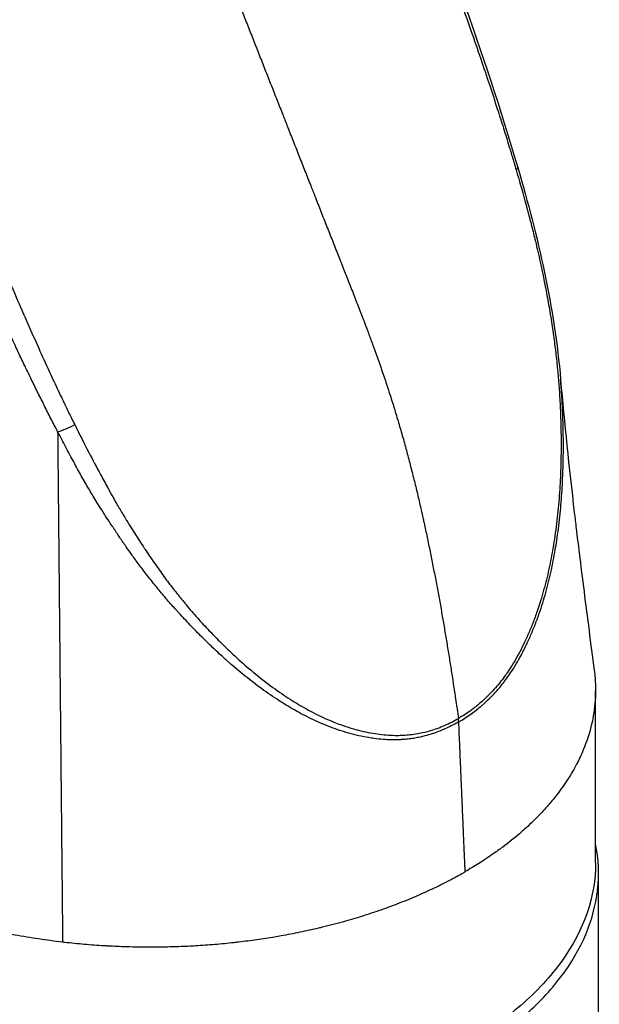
# Model space of a CAD drawing. Header units: millimetres. Extents: x 0 to 7374, y 0 to 4200.
# Tile 634 of 656: x 4726 to 4825, y 2934 to 3102. Entities that reach past the tile are written whole.
import ezdxf

# ---------------------------------------------------------------- set-up
doc = ezdxf.new("R2010")
doc.units = ezdxf.units.MM
doc.header["$LTSCALE"] = 0.2
doc.layers.add('01_Object Line', color=4, linetype='Continuous')

# ---------------------------------------------------------------- blocks, each defined once
blk = doc.blocks.new('A$C90bc888d')
for p, q in [((321.38, 1138.7), (321.38, 1168.09)), ((321.88, 1098), (321.88, 1136.92))]:
    blk.add_line(p, q)
for centre, major_axis, ratio, start_param, end_param in [((303.11, 1255.98), (4.99, 1.46), 0.145476, 5.899089, 6.283187), ((303.11, 1255.98), (4.99, 1.46), 0.145476, 0.000002, 0.000097), ((231.5, 1214.63), (-4.65, -2.32), 0.269301, 1.007867, 1.641041), ((294.35, 1164.69), (2.6, -4.5), 0.577364, 0.835915, 0.964491), ((245.38, 1098), (75.5, 0), 0.57735, 0.477698, 0.477712)]:
    blk.add_ellipse(centre, major_axis=major_axis, ratio=ratio, start_param=start_param, end_param=end_param)
for points, knots in [([(202.72, 1432.15), (202.93, 1431.6), (203.16, 1431.03), (203.39, 1430.45), (203.81, 1429.39), (204.25, 1428.27), (204.71, 1427.13), (205.13, 1426.04), (205.57, 1424.94), (206.01, 1423.82), (206.44, 1422.73), (206.88, 1421.62), (207.32, 1420.52), (207.75, 1419.42), (208.19, 1418.32), (208.62, 1417.21), (209.06, 1416.09), (209.51, 1414.97), (209.94, 1413.88), (210.39, 1412.74), (210.82, 1411.63), (211.24, 1410.57), (211.69, 1409.43), (212.12, 1408.33), (212.53, 1407.29), (213, 1406.11), (213.43, 1404.99), (213.83, 1403.98), (214.34, 1402.7), (214.78, 1401.58), (215.13, 1400.68), (215.56, 1399.59), (215.86, 1398.83), (216, 1398.48), (216.14, 1398.11), (216.29, 1397.75), (216.43, 1397.38), (216.87, 1396.28), (217.3, 1395.18), (217.73, 1394.08), (218.17, 1392.97), (218.6, 1391.87), (219.04, 1390.75), (219.48, 1389.63), (219.93, 1388.5), (220.34, 1387.45), (220.76, 1386.4), (221.14, 1385.43), (221.63, 1384.17), (222.01, 1383.21), (222.45, 1382.09), (222.82, 1381.15), (223.19, 1380.21), (223.49, 1379.45), (223.81, 1378.65), (224.12, 1377.85), (224.46, 1377), (224.79, 1376.16), (225.57, 1374.18), (226.33, 1372.23), (227.11, 1370.26), (227.32, 1369.73), (227.53, 1369.2), (227.74, 1368.67), (228.06, 1367.84), (228.39, 1367.01), (228.72, 1366.17), (228.96, 1365.57), (229.2, 1364.96), (229.44, 1364.35), (229.53, 1364.13), (229.61, 1363.9), (229.7, 1363.68), (230.03, 1362.85), (230.36, 1362.02), (230.68, 1361.19), (231.01, 1360.36), (231.34, 1359.52), (231.66, 1358.69), (231.99, 1357.86), (232.32, 1357.03), (232.64, 1356.21), (232.97, 1355.38), (233.3, 1354.55), (233.62, 1353.72), (233.95, 1352.89), (234.28, 1352.06), (234.6, 1351.23), (234.93, 1350.41), (235.25, 1349.58), (235.58, 1348.75), (235.9, 1347.93), (236.23, 1347.11), (236.55, 1346.28), (236.88, 1345.45), (237.21, 1344.62), (237.54, 1343.79), (237.86, 1342.95), (238.19, 1342.12), (238.52, 1341.29), (238.84, 1340.46), (239.17, 1339.63), (239.5, 1338.8), (239.82, 1337.97), (240.15, 1337.14), (240.48, 1336.31), (240.81, 1335.48), (241.13, 1334.65), (241.46, 1333.82), (241.79, 1332.99), (242.11, 1332.16), (242.44, 1331.33), (242.77, 1330.5), (243.09, 1329.67), (243.42, 1328.84), (243.74, 1328.02), (244.07, 1327.19), (244.4, 1326.36), (244.72, 1325.53), (245.05, 1324.7), (245.37, 1323.88), (245.7, 1323.05), (246.03, 1322.22), (246.35, 1321.4), (246.68, 1320.57), (247, 1319.74), (247.33, 1318.92), (247.65, 1318.09), (247.98, 1317.27), (248.3, 1316.44), (248.63, 1315.62), (248.95, 1314.78), (249.28, 1313.95), (249.61, 1313.12), (249.94, 1312.29), (250.26, 1311.46), (250.59, 1310.63), (250.91, 1309.8), (251.24, 1308.98), (251.57, 1308.15), (251.89, 1307.32), (252.22, 1306.49), (252.55, 1305.66), (252.87, 1304.83), (253.2, 1304), (253.52, 1303.18), (253.85, 1302.35), (254.18, 1301.52), (254.5, 1300.7), (254.83, 1299.87), (255.15, 1299.04), (255.36, 1298.51), (255.57, 1297.98), (255.78, 1297.44), (255.9, 1297.15), (256.01, 1296.86), (256.13, 1296.57), (256.45, 1295.74), (256.78, 1294.91), (257.11, 1294.08), (257.43, 1293.25), (257.76, 1292.42), (258.09, 1291.59), (258.41, 1290.76), (258.74, 1289.93), (259.06, 1289.11), (259.39, 1288.28), (259.72, 1287.45), (260.04, 1286.62), (260.37, 1285.8), (260.69, 1284.97), (261.02, 1284.14), (261.34, 1283.32), (261.67, 1282.5), (261.99, 1281.67), (262.32, 1280.84), (262.65, 1280.01), (262.97, 1279.18), (263.3, 1278.35), (263.62, 1277.53), (263.95, 1276.7), (264.28, 1275.87), (264.6, 1275.04), (264.93, 1274.22), (265.25, 1273.39), (265.58, 1272.57), (265.9, 1271.74), (266.23, 1270.92), (266.55, 1270.09), (266.88, 1269.26), (267.21, 1268.43), (267.53, 1267.6), (267.86, 1266.78), (268.12, 1266.12), (268.38, 1265.46), (268.64, 1264.79), (268.7, 1264.63), (268.77, 1264.47), (268.83, 1264.3), (269.16, 1263.47), (269.48, 1262.65), (269.81, 1261.82), (270.14, 1260.99), (270.46, 1260.17), (270.78, 1259.34), (271.11, 1258.52), (271.43, 1257.69), (271.76, 1256.86), (272.09, 1256.03), (272.42, 1255.18), (272.75, 1254.34), (273, 1253.72), (273.25, 1253.09), (273.49, 1252.47), (273.57, 1252.26), (273.65, 1252.05), (273.73, 1251.85), (274.07, 1250.99), (274.4, 1250.16), (274.71, 1249.36), (275.06, 1248.49), (275.38, 1247.66), (275.7, 1246.87), (276.04, 1245.99), (276.37, 1245.16), (276.68, 1244.38), (277.02, 1243.5), (277.34, 1242.68), (277.65, 1241.9), (278.01, 1241), (278.34, 1240.15), (278.64, 1239.39), (278.99, 1238.5), (279.3, 1237.72), (279.59, 1236.98), (279.95, 1236.07), (280.27, 1235.24), (280.57, 1234.48), (280.94, 1233.54), (281.25, 1232.72), (281.54, 1231.99), (281.89, 1231.05), (282.2, 1230.25), (282.49, 1229.49), (282.54, 1229.34), (282.6, 1229.19), (282.65, 1229.04), (282.91, 1228.36), (283.16, 1227.67), (283.41, 1226.99), (283.71, 1226.16), (284.01, 1225.33), (284.31, 1224.49), (284.6, 1223.66), (284.89, 1222.83), (285.18, 1221.98), (285.46, 1221.16), (285.73, 1220.33), (286.01, 1219.48), (286.27, 1218.66), (286.54, 1217.82), (286.8, 1216.98), (287.06, 1216.16), (287.31, 1215.32), (287.57, 1214.47), (287.81, 1213.66), (288.05, 1212.82), (288.29, 1211.97), (288.53, 1211.16), (288.76, 1210.33), (288.99, 1209.48), (289.21, 1208.66), (289.43, 1207.83), (289.65, 1206.99), (289.86, 1206.17), (290.07, 1205.34), (290.28, 1204.5), (290.49, 1203.69), (290.69, 1202.86), (290.89, 1202.01), (291.08, 1201.2), (291.28, 1200.38), (291.47, 1199.54), (291.59, 1199), (291.72, 1198.45), (291.84, 1197.9), (291.9, 1197.62), (291.96, 1197.34), (292.02, 1197.06), (292.2, 1196.25), (292.38, 1195.44), (292.55, 1194.63), (292.72, 1193.82), (292.89, 1192.99), (293.06, 1192.17), (293.23, 1191.35), (293.39, 1190.53), (293.55, 1189.72), (293.71, 1188.9), (293.87, 1188.09), (294.03, 1187.27), (294.18, 1186.46), (294.33, 1185.64), (294.48, 1184.83), (294.63, 1184.02), (294.78, 1183.21), (294.93, 1182.4), (294.93, 1182.36), (294.94, 1182.33), (294.94, 1182.29), (295.08, 1181.52), (295.22, 1180.74), (295.35, 1179.97), (295.49, 1179.16), (295.63, 1178.35), (295.76, 1177.54), (295.9, 1176.73), (296.03, 1175.92), (296.16, 1175.11), (296.3, 1174.31), (296.43, 1173.5), (296.55, 1172.69), (296.68, 1171.89), (296.81, 1171.08), (296.93, 1170.28), (297.03, 1169.67), (297.12, 1169.05), (297.22, 1168.44), (297.25, 1168.25), (297.27, 1168.06), (297.3, 1167.87), (297.34, 1167.62), (297.38, 1167.37), (297.42, 1167.11), (297.49, 1166.59), (297.57, 1166.08), (297.65, 1165.56), (297.65, 1165.53), (297.66, 1165.5), (297.66, 1165.47), (297.7, 1165.21), (297.74, 1164.95), (297.78, 1164.69), (297.82, 1164.39), (297.86, 1164.09), (297.91, 1163.79), (297.93, 1163.64), (297.95, 1163.5), (297.97, 1163.36)], [-16.053626, -16.053626, -16.053626, -16.053626, -16.041387, -16.041387, -16.041387, -16.018931, -16.018931, -16.018931, -15.997607, -15.997607, -15.997607, -15.976821, -15.976821, -15.976821, -15.956112, -15.956112, -15.956112, -15.935035, -15.935035, -15.935035, -15.913061, -15.913061, -15.913061, -15.889401, -15.889401, -15.889401, -15.862551, -15.862551, -15.862551, -15.828237, -15.828237, -15.828237, -15.786669, -15.786669, -15.786669, -15.743017, -15.743017, -15.743017, -15.611226, -15.611226, -15.611226, -15.478538, -15.478538, -15.478538, -15.345182, -15.345182, -15.345182, -15.211401, -15.211401, -15.211401, -15.110079, -15.110079, -15.110079, -15.008766, -15.008766, -15.008766, -14.907571, -14.907571, -14.907571, -14.669505, -14.669505, -14.669505, -14.605763, -14.605763, -14.605763, -14.506093, -14.506093, -14.506093, -14.433728, -14.433728, -14.433728, -14.407023, -14.407023, -14.407023, -14.308148, -14.308148, -14.308148, -14.209295, -14.209295, -14.209295, -14.110466, -14.110466, -14.110466, -14.01166, -14.01166, -14.01166, -13.912878, -13.912878, -13.912878, -13.81412, -13.81412, -13.81412, -13.715387, -13.715387, -13.715387, -13.616679, -13.616679, -13.616679, -13.517996, -13.517996, -13.517996, -13.419338, -13.419338, -13.419338, -13.320706, -13.320706, -13.320706, -13.222101, -13.222101, -13.222101, -13.123522, -13.123522, -13.123522, -13.024969, -13.024969, -13.024969, -12.926444, -12.926444, -12.926444, -12.827947, -12.827947, -12.827947, -12.729477, -12.729477, -12.729477, -12.631035, -12.631035, -12.631035, -12.532622, -12.532622, -12.532622, -12.434237, -12.434237, -12.434237, -12.335882, -12.335882, -12.335882, -12.237556, -12.237556, -12.237556, -12.139259, -12.139259, -12.139259, -12.040993, -12.040993, -12.040993, -11.942757, -11.942757, -11.942757, -11.844551, -11.844551, -11.844551, -11.781039, -11.781039, -11.781039, -11.746369, -11.746369, -11.746369, -11.648121, -11.648121, -11.648121, -11.549793, -11.549793, -11.549793, -11.451402, -11.451402, -11.451402, -11.35296, -11.35296, -11.35296, -11.254484, -11.254484, -11.254484, -11.155987, -11.155987, -11.155987, -11.057486, -11.057486, -11.057486, -10.958994, -10.958994, -10.958994, -10.860527, -10.860527, -10.860527, -10.762099, -10.762099, -10.762099, -10.663726, -10.663726, -10.663726, -10.565421, -10.565421, -10.565421, -10.486724, -10.486724, -10.486724, -10.46719, -10.46719, -10.46719, -10.368726, -10.368726, -10.368726, -10.269985, -10.269985, -10.269985, -10.171106, -10.171106, -10.171106, -10.072232, -10.072232, -10.072232, -9.998076, -9.998076, -9.998076, -9.973257, -9.973257, -9.973257, -9.868421, -9.868421, -9.868421, -9.753898, -9.753898, -9.753898, -9.627336, -9.627336, -9.627336, -9.485398, -9.485398, -9.485398, -9.323161, -9.323161, -9.323161, -9.133038, -9.133038, -9.133038, -8.902953, -8.902953, -8.902953, -8.61443, -8.61443, -8.61443, -8.250194, -8.250194, -8.250194, -8.178126, -8.178126, -8.178126, -7.84401, -7.84401, -7.84401, -7.441148, -7.441148, -7.441148, -7.045369, -7.045369, -7.045369, -6.65921, -6.65921, -6.65921, -6.284584, -6.284584, -6.284584, -5.922772, -5.922772, -5.922772, -5.574485, -5.574485, -5.574485, -5.239968, -5.239968, -5.239968, -4.919108, -4.919108, -4.919108, -4.611545, -4.611545, -4.611545, -4.316748, -4.316748, -4.316748, -4.034095, -4.034095, -4.034095, -3.854446, -3.854446, -3.854446, -3.762382, -3.762382, -3.762382, -3.494302, -3.494302, -3.494302, -3.227068, -3.227068, -3.227068, -2.959862, -2.959862, -2.959862, -2.691868, -2.691868, -2.691868, -2.422244, -2.422244, -2.422244, -2.150097, -2.150097, -2.150097, -2.138383, -2.138383, -2.138383, -1.876776, -1.876776, -1.876776, -1.604355, -1.604355, -1.604355, -1.332388, -1.332388, -1.332388, -1.060432, -1.060432, -1.060432, -0.788043, -0.788043, -0.788043, -0.579614, -0.579614, -0.579614, -0.514777, -0.514777, -0.514777, -0.428369, -0.428369, -0.428369, -0.251385, -0.251385, -0.251385, -0.240644, -0.240644, -0.240644, -0.152002, -0.152002, -0.152002, -0.049147, -0.049147, -0.049147, -0.000001, -0.000001, -0.000001, -0.000001]), ([(287.28, 1315.34), (288.25, 1312.86), (289.21, 1310.38), (291.06, 1305.56), (291.95, 1303.23), (293.31, 1299.59), (293.8, 1298.29), (295.58, 1293.49), (296.86, 1289.99), (298.13, 1286.43), (298.14, 1286.38), (298.81, 1284.51), (299.45, 1282.69), (300.65, 1279.25), (301.21, 1277.64), (302.26, 1274.56), (302.75, 1273.1), (303.7, 1270.25), (304.15, 1268.87), (304.95, 1266.39), (305.3, 1265.3), (305.99, 1263.12), (306.32, 1262.03), (306.7, 1260.78), (306.75, 1260.62), (307.02, 1259.74), (307.24, 1259.01), (307.58, 1257.88), (307.7, 1257.47), (307.82, 1257.06)], [0, 0, 0, 0, 0.12959, 0.12959, 0.251198, 0.251198, 0.318734, 0.318734, 0.5, 0.5, 0.502428, 0.502428, 0.596283, 0.596283, 0.678959, 0.678959, 0.753906, 0.753906, 0.824284, 0.824284, 0.879868, 0.879868, 0.934783, 0.934783, 0.942933, 0.942933, 0.979474, 0.979474, 1, 1, 1, 1]), ([(208.28, 1269.73), (209.27, 1267.27), (210.26, 1264.8), (212.17, 1260.02), (213.1, 1257.71), (214.56, 1254.12), (215.08, 1252.84), (217.02, 1248.14), (218.44, 1244.72), (219.91, 1241.27), (219.93, 1241.22), (220.7, 1239.41), (221.45, 1237.65), (222.88, 1234.35), (223.55, 1232.81), (224.84, 1229.87), (225.46, 1228.48), (226.67, 1225.78), (227.26, 1224.48), (228.32, 1222.15), (228.8, 1221.13), (229.75, 1219.1), (230.23, 1218.1), (230.78, 1216.95), (230.85, 1216.8), (231.24, 1215.99), (231.57, 1215.32), (232.08, 1214.29), (232.26, 1213.92), (232.45, 1213.55)], [0, 0, 0, 0, 0.1295898, 0.1295898, 0.2511977, 0.2511977, 0.3187341, 0.3187341, 0.5, 0.5, 0.5024279, 0.5024279, 0.5962835, 0.5962835, 0.6789591, 0.6789591, 0.7539058, 0.7539058, 0.8242844, 0.8242844, 0.8798677, 0.8798677, 0.9347826, 0.9347826, 0.9429335, 0.9429335, 0.9794738, 0.9794738, 1, 1, 1, 1]), ([(229.54, 1212.33), (229.4, 1212.62), (229.26, 1212.9), (229.11, 1213.18), (228.92, 1213.56), (228.72, 1213.94), (228.52, 1214.32), (228.33, 1214.7), (228.13, 1215.08), (227.94, 1215.45), (227.56, 1216.22), (227.17, 1216.99), (226.79, 1217.76), (226.59, 1218.15), (226.4, 1218.53), (226.21, 1218.92), (225.83, 1219.68), (225.46, 1220.45), (225.08, 1221.22), (224.76, 1221.87), (224.45, 1222.53), (224.13, 1223.18), (224.06, 1223.32), (224, 1223.46), (223.93, 1223.6), (223.56, 1224.36), (223.2, 1225.12), (222.84, 1225.89), (222.65, 1226.29), (222.46, 1226.69), (222.27, 1227.1), (221.43, 1228.9), (220.59, 1230.71), (219.77, 1232.53), (219.51, 1233.11), (219.25, 1233.68), (218.99, 1234.26), (218.36, 1235.66), (217.73, 1237.06), (217.11, 1238.47), (216.89, 1238.97), (216.67, 1239.47), (216.45, 1239.97), (216.44, 1239.99), (216.43, 1240.02), (216.42, 1240.05), (215.62, 1241.88), (214.82, 1243.71), (214.04, 1245.54), (213.7, 1246.34), (213.36, 1247.15), (213.02, 1247.95), (212.13, 1250.03), (211.26, 1252.11), (210.4, 1254.21), (210.4, 1254.21), (210.4, 1254.22), (210.39, 1254.23), (210.01, 1255.15), (209.63, 1256.07), (209.26, 1257), (208.93, 1257.81), (208.6, 1258.63), (208.27, 1259.45), (207.73, 1260.79), (207.19, 1262.13), (206.65, 1263.48), (206.19, 1264.65), (205.72, 1265.81), (205.25, 1266.98), (205.04, 1267.5), (204.83, 1268.02), (204.62, 1268.54)], [0.0000331, 0.0000331, 0.0000331, 0.0000331, 0.015589, 0.015589, 0.015589, 0.0366763, 0.0366763, 0.0366763, 0.0574508, 0.0574508, 0.0574508, 0.0996718, 0.0996718, 0.0996718, 0.1208009, 0.1208009, 0.1208009, 0.1625846, 0.1625846, 0.1625846, 0.1982063, 0.1982063, 0.1982063, 0.205777, 0.205777, 0.205777, 0.2470095, 0.2470095, 0.2470095, 0.2688316, 0.2688316, 0.2688316, 0.3662238, 0.3662238, 0.3662238, 0.3970316, 0.3970316, 0.3970316, 0.4719375, 0.4719375, 0.4719375, 0.4985511, 0.4985511, 0.4985511, 0.5, 0.5, 0.5, 0.5971698, 0.5971698, 0.5971698, 0.6396385, 0.6396385, 0.6396385, 0.7496277, 0.7496277, 0.7496277, 0.75, 0.75, 0.75, 0.7985567, 0.7985567, 0.7985567, 0.8413646, 0.8413646, 0.8413646, 0.911757, 0.911757, 0.911757, 0.9728335, 0.9728335, 0.9728335, 1, 1, 1, 1]), ([(307.82, 1257.06), (308.33, 1255.3), (308.83, 1253.55), (309.71, 1250.36), (310.08, 1248.94), (310.67, 1246.63), (310.89, 1245.76), (311.39, 1243.69), (311.66, 1242.5), (311.96, 1241.14), (311.99, 1240.98), (312.18, 1240.11), (312.33, 1239.41), (312.68, 1237.67), (312.89, 1236.63), (313.27, 1234.55), (313.46, 1233.51), (313.64, 1232.4), (313.65, 1232.33), (313.83, 1231.24), (313.99, 1230.2), (314.28, 1228.17), (314.41, 1227.18), (314.65, 1225.23), (314.75, 1224.27), (314.94, 1222.39), (315.02, 1221.47), (315.12, 1220.28), (315.13, 1220.01), (315.16, 1219.68), (315.16, 1219.62), (315.24, 1218.47), (315.3, 1217.39), (315.4, 1215.21), (315.44, 1214.11), (315.48, 1211.92), (315.49, 1210.82), (315.48, 1208.75), (315.47, 1207.79), (315.44, 1206.75), (315.44, 1206.68), (315.4, 1205.24), (315.34, 1203.88), (315.16, 1201.08), (315.04, 1199.66), (314.74, 1196.81), (314.56, 1195.4), (314.16, 1192.73), (313.94, 1191.49), (313.45, 1189.03), (313.18, 1187.81), (312.56, 1185.4), (312.23, 1184.21), (311.71, 1182.58), (311.56, 1182.13), (311.41, 1181.68), (311.4, 1181.67), (311.17, 1180.98), (310.92, 1180.31), (310.41, 1179), (310.15, 1178.36), (309.61, 1177.14), (309.34, 1176.56), (308.79, 1175.43), (308.51, 1174.89), (307.94, 1173.84), (307.65, 1173.33), (307.06, 1172.36), (306.76, 1171.88), (306.34, 1171.25), (306.22, 1171.08), (306.06, 1170.85), (306.02, 1170.79), (305.71, 1170.36), (305.44, 1170), (304.88, 1169.28), (304.59, 1168.93), (304, 1168.25), (303.69, 1167.92), (303.08, 1167.29), (302.77, 1166.98), (302.33, 1166.57), (302.2, 1166.45), (301.75, 1166.04), (301.41, 1165.76), (300.89, 1165.33), (300.7, 1165.19), (300.14, 1164.76), (299.76, 1164.49), (299, 1163.98), (298.61, 1163.74), (298.14, 1163.45), (298.05, 1163.4), (297.97, 1163.36)], [0, 0, 0, 0, 0.0537894, 0.0537894, 0.0972581, 0.0972581, 0.1237418, 0.1237418, 0.1597199, 0.1597199, 0.1646393, 0.1646393, 0.1858131, 0.1858131, 0.2169251, 0.2169251, 0.2480371, 0.2480371, 0.25, 0.25, 0.2807734, 0.2807734, 0.310094, 0.310094, 0.3383626, 0.3383626, 0.365377, 0.365377, 0.3730937, 0.3730937, 0.375, 0.375, 0.4064665, 0.4064665, 0.4382175, 0.4382175, 0.4699679, 0.4699679, 0.4979365, 0.4979365, 0.5, 0.5, 0.5398115, 0.5398115, 0.5815826, 0.5815826, 0.6233538, 0.6233538, 0.6605006, 0.6605006, 0.6977803, 0.6977803, 0.7352429, 0.7352429, 0.7497239, 0.7497239, 0.75, 0.75, 0.7720316, 0.7720316, 0.7932797, 0.7932797, 0.8132757, 0.8132757, 0.8321378, 0.8321378, 0.8504954, 0.8504954, 0.8682356, 0.8682356, 0.875, 0.875, 0.8773039, 0.8773039, 0.8919507, 0.8919507, 0.9067975, 0.9067975, 0.9215687, 0.9215687, 0.936015, 0.936015, 0.9418557, 0.9418557, 0.956711, 0.956711, 0.9648715, 0.9648715, 0.9807571, 0.9807571, 0.996553, 0.996553, 1, 1, 1, 1]), ([(298.02, 1162.78), (298.37, 1162.98), (298.72, 1163.19), (299.39, 1163.63), (299.73, 1163.85), (300.36, 1164.3), (300.67, 1164.53), (300.99, 1164.78), (301.01, 1164.79), (301.36, 1165.07), (301.69, 1165.34), (302.08, 1165.67), (302.15, 1165.73), (302.54, 1166.08), (302.87, 1166.38), (303.4, 1166.9), (303.62, 1167.12), (304.06, 1167.58), (304.29, 1167.83), (304.74, 1168.34), (304.96, 1168.6), (305.39, 1169.13), (305.6, 1169.39), (305.94, 1169.85), (306.08, 1170.03), (306.24, 1170.25), (306.27, 1170.29), (306.59, 1170.75), (306.89, 1171.18), (307.47, 1172.08), (307.75, 1172.54), (308.31, 1173.51), (308.58, 1174), (309.03, 1174.85), (309.2, 1175.18), (309.65, 1176.11), (309.92, 1176.69), (310.46, 1177.92), (310.73, 1178.55), (311.23, 1179.83), (311.47, 1180.48), (311.72, 1181.19), (311.74, 1181.25), (312.17, 1182.48), (312.54, 1183.68), (313.22, 1186.09), (313.52, 1187.31), (314.05, 1189.73), (314.29, 1190.95), (314.58, 1192.69), (314.67, 1193.21), (314.95, 1195.09), (315.13, 1196.44), (315.41, 1199.15), (315.53, 1200.49), (315.71, 1203.16), (315.77, 1204.48), (315.82, 1205.98), (315.82, 1206.16), (315.83, 1206.46), (315.84, 1206.58), (315.87, 1207.79), (315.88, 1208.87), (315.88, 1211.04), (315.87, 1212.13), (315.82, 1214.28), (315.78, 1215.33), (315.68, 1217.4), (315.62, 1218.43), (315.54, 1219.55), (315.53, 1219.66), (315.49, 1220.25), (315.45, 1220.74), (315.41, 1221.22)], [0, 0, 0, 0, 0.0138375, 0.0138375, 0.0274826, 0.0274826, 0.0403591, 0.0403591, 0.0411277, 0.0411277, 0.0554222, 0.0554222, 0.0583782, 0.0583782, 0.073068, 0.073068, 0.0830639, 0.0830639, 0.0941966, 0.0941966, 0.10527, 0.10527, 0.1162432, 0.1162432, 0.1235528, 0.1235528, 0.125, 0.125, 0.141656, 0.141656, 0.1586585, 0.1586585, 0.1763054, 0.1763054, 0.1879738, 0.1879738, 0.207889, 0.207889, 0.2289445, 0.2289445, 0.25, 0.25, 0.251757, 0.251757, 0.2896107, 0.2896107, 0.3267661, 0.3267661, 0.3629944, 0.3629944, 0.3783238, 0.3783238, 0.4179277, 0.4179277, 0.4568564, 0.4568564, 0.4948934, 0.4948934, 0.5, 0.5, 0.5035383, 0.5035383, 0.5345613, 0.5345613, 0.5656529, 0.5656529, 0.5957197, 0.5957197, 0.625, 0.625, 0.6281335, 0.6281335, 0.6420281, 0.6420281, 0.6420281, 0.6420281]), ([(315.41, 1221.24), (316.04, 1213.84), (316.84, 1206.21), (317.85, 1197.62), (317.96, 1196.65), (318.22, 1194.5), (318.4, 1193.07), (319.11, 1187.31), (319.69, 1182.76), (320.55, 1176.13), (320.85, 1173.86), (321.15, 1171.59)], [0, 0, 0, 0, 3.192553, 3.192553, 3.575396, 3.575396, 4.16386, 4.16386, 5.926452, 5.926452, 6.83653, 6.83653, 6.83653, 6.83653]), ([(232.45, 1213.55), (233.24, 1211.95), (234.04, 1210.37), (235.51, 1207.53), (236.18, 1206.27), (237.26, 1204.25), (237.68, 1203.49), (238.67, 1201.7), (239.24, 1200.69), (239.9, 1199.54), (239.98, 1199.4), (240.41, 1198.67), (240.76, 1198.09), (241.64, 1196.65), (242.16, 1195.8), (243.23, 1194.11), (243.77, 1193.28), (244.36, 1192.4), (244.39, 1192.35), (244.97, 1191.48), (245.52, 1190.67), (246.61, 1189.1), (247.15, 1188.35), (248.22, 1186.88), (248.76, 1186.17), (249.82, 1184.79), (250.35, 1184.13), (251.04, 1183.29), (251.2, 1183.1), (251.39, 1182.87), (251.43, 1182.82), (252.1, 1182.02), (252.74, 1181.27), (254.06, 1179.79), (254.73, 1179.06), (256.1, 1177.63), (256.79, 1176.92), (258.1, 1175.62), (258.72, 1175.03), (259.39, 1174.4), (259.44, 1174.35), (260.38, 1173.48), (261.28, 1172.67), (263.17, 1171.07), (264.15, 1170.27), (266.14, 1168.75), (267.15, 1168.02), (269.09, 1166.72), (270.02, 1166.13), (271.89, 1165.03), (272.83, 1164.52), (274.75, 1163.57), (275.72, 1163.13), (277.07, 1162.59), (277.45, 1162.44), (277.84, 1162.3), (277.85, 1162.3), (278.44, 1162.09), (279.02, 1161.89), (280.17, 1161.54), (280.74, 1161.39), (281.86, 1161.12), (282.4, 1161), (283.46, 1160.81), (283.98, 1160.73), (285.01, 1160.6), (285.51, 1160.55), (286.51, 1160.49), (286.99, 1160.47), (287.67, 1160.47), (287.85, 1160.47), (288.1, 1160.48), (288.16, 1160.48), (288.63, 1160.5), (289.03, 1160.52), (289.84, 1160.6), (290.24, 1160.65), (291.05, 1160.78), (291.45, 1160.85), (292.24, 1161.03), (292.63, 1161.12), (293.17, 1161.28), (293.32, 1161.33), (293.87, 1161.5), (294.26, 1161.63), (294.87, 1161.86), (295.08, 1161.94), (295.7, 1162.2), (296.11, 1162.39), (296.92, 1162.78), (297.32, 1162.99), (297.8, 1163.26), (297.88, 1163.31), (297.97, 1163.36)], [0, 0, 0, 0, 0.0537894, 0.0537894, 0.0972581, 0.0972581, 0.1237418, 0.1237418, 0.1597199, 0.1597199, 0.1646393, 0.1646393, 0.1858131, 0.1858131, 0.2169251, 0.2169251, 0.2480371, 0.2480371, 0.25, 0.25, 0.2807734, 0.2807734, 0.310094, 0.310094, 0.3383626, 0.3383626, 0.365377, 0.365377, 0.3730937, 0.3730937, 0.375, 0.375, 0.4064665, 0.4064665, 0.4382175, 0.4382175, 0.4699679, 0.4699679, 0.4979365, 0.4979365, 0.5, 0.5, 0.5398115, 0.5398115, 0.5815826, 0.5815826, 0.6233538, 0.6233538, 0.6605006, 0.6605006, 0.6977803, 0.6977803, 0.7352429, 0.7352429, 0.7497239, 0.7497239, 0.75, 0.75, 0.7720316, 0.7720316, 0.7932797, 0.7932797, 0.8132757, 0.8132757, 0.8321378, 0.8321378, 0.8504954, 0.8504954, 0.8682356, 0.8682356, 0.875, 0.875, 0.8773039, 0.8773039, 0.8919507, 0.8919507, 0.9067975, 0.9067975, 0.9215687, 0.9215687, 0.936015, 0.936015, 0.9418557, 0.9418557, 0.956711, 0.956711, 0.9648715, 0.9648715, 0.9807571, 0.9807571, 0.996553, 0.996553, 1, 1, 1, 1]), ([(298.02, 1162.78), (297.67, 1162.58), (297.32, 1162.39), (296.62, 1162.03), (296.26, 1161.85), (295.57, 1161.54), (295.23, 1161.39), (294.87, 1161.24), (294.85, 1161.24), (294.45, 1161.08), (294.07, 1160.94), (293.61, 1160.78), (293.53, 1160.75), (293.05, 1160.6), (292.65, 1160.48), (291.97, 1160.31), (291.7, 1160.24), (291.12, 1160.11), (290.81, 1160.05), (290.19, 1159.95), (289.89, 1159.9), (289.27, 1159.82), (288.97, 1159.79), (288.46, 1159.75), (288.25, 1159.74), (288.01, 1159.73), (287.97, 1159.72), (287.46, 1159.7), (286.99, 1159.7), (286.05, 1159.71), (285.57, 1159.74), (284.59, 1159.81), (284.09, 1159.87), (283.27, 1159.98), (282.94, 1160.03), (282.06, 1160.18), (281.51, 1160.29), (280.37, 1160.54), (279.79, 1160.69), (278.64, 1161.02), (278.07, 1161.19), (277.45, 1161.4), (277.4, 1161.42), (276.33, 1161.79), (275.31, 1162.19), (273.32, 1163.06), (272.34, 1163.53), (270.42, 1164.54), (269.48, 1165.08), (268.15, 1165.88), (267.76, 1166.13), (266.36, 1167.03), (265.36, 1167.71), (263.42, 1169.13), (262.47, 1169.85), (260.61, 1171.35), (259.71, 1172.11), (258.7, 1173), (258.58, 1173.11), (258.38, 1173.29), (258.3, 1173.36), (257.49, 1174.08), (256.77, 1174.75), (255.35, 1176.1), (254.64, 1176.79), (253.27, 1178.17), (252.6, 1178.85), (251.29, 1180.23), (250.65, 1180.92), (249.96, 1181.69), (249.89, 1181.76), (249.29, 1182.43), (248.76, 1183.03), (247.7, 1184.26), (247.17, 1184.89), (246.12, 1186.16), (245.61, 1186.81), (244.58, 1188.11), (244.07, 1188.78), (243.18, 1189.97), (242.79, 1190.5), (242.34, 1191.12), (242.28, 1191.2), (241.89, 1191.75), (241.56, 1192.22), (240.87, 1193.21), (240.52, 1193.73), (239.79, 1194.8), (239.42, 1195.36), (239.02, 1195.97), (238.98, 1196.03), (238.89, 1196.16), (238.84, 1196.24), (238.51, 1196.73), (238.24, 1197.15), (237.66, 1198.04), (237.36, 1198.5), (236.81, 1199.37), (236.56, 1199.77), (236.07, 1200.55), (235.84, 1200.94), (235.56, 1201.39), (235.52, 1201.46), (235.06, 1202.24), (234.64, 1202.95), (233.79, 1204.43), (233.36, 1205.19), (232.5, 1206.76), (232.06, 1207.56), (231.15, 1209.25), (230.69, 1210.13), (230, 1211.46), (229.77, 1211.9), (229.54, 1212.33)], [0, 0, 0, 0, 0.0138375, 0.0138375, 0.0274826, 0.0274826, 0.0403591, 0.0403591, 0.0411277, 0.0411277, 0.0554222, 0.0554222, 0.0583782, 0.0583782, 0.073068, 0.073068, 0.0830639, 0.0830639, 0.0941966, 0.0941966, 0.10527, 0.10527, 0.1162432, 0.1162432, 0.1235528, 0.1235528, 0.125, 0.125, 0.141656, 0.141656, 0.1586585, 0.1586585, 0.1763054, 0.1763054, 0.1879738, 0.1879738, 0.207889, 0.207889, 0.2289445, 0.2289445, 0.25, 0.25, 0.251757, 0.251757, 0.2896107, 0.2896107, 0.3267661, 0.3267661, 0.3629944, 0.3629944, 0.3783238, 0.3783238, 0.4179277, 0.4179277, 0.4568564, 0.4568564, 0.4948934, 0.4948934, 0.5, 0.5, 0.5035383, 0.5035383, 0.5345613, 0.5345613, 0.5656529, 0.5656529, 0.5957197, 0.5957197, 0.625, 0.625, 0.6281335, 0.6281335, 0.6530412, 0.6530412, 0.6784935, 0.6784935, 0.7041252, 0.7041252, 0.7297801, 0.7297801, 0.75, 0.75, 0.7531099, 0.7531099, 0.770731, 0.770731, 0.790027, 0.790027, 0.8102819, 0.8102819, 0.8125, 0.8125, 0.8150963, 0.8150963, 0.8305102, 0.8305102, 0.8471275, 0.8471275, 0.8614241, 0.8614241, 0.875, 0.875, 0.8773342, 0.8773342, 0.9022139, 0.9022139, 0.9284232, 0.9284232, 0.9557027, 0.9557027, 0.9853582, 0.9853582, 0.9999944, 0.9999944, 0.9999944, 0.9999944]), ([(229.54, 1212.33), (229.54, 1212.1), (229.55, 1211.86), (229.55, 1211.22), (229.56, 1210.82), (229.56, 1210.42), (229.56, 1210.41), (229.56, 1209.8), (229.57, 1209.19), (229.58, 1208.28), (229.58, 1207.98), (229.59, 1207.01), (229.6, 1206.34), (229.6, 1205.53), (229.61, 1205.4), (229.61, 1205.27), (229.61, 1204.76), (229.62, 1204.25), (229.63, 1202.56), (229.64, 1201.36), (229.65, 1200.14), (229.65, 1200.13), (229.66, 1200.02), (229.66, 1199.91), (229.67, 1198.84), (229.68, 1197.86), (229.69, 1196.54), (229.69, 1196.21), (229.71, 1194.57), (229.72, 1193.26), (229.74, 1191.01), (229.75, 1190.08), (229.76, 1188.76), (229.77, 1188.38), (229.78, 1187.25), (229.78, 1186.49), (229.8, 1185.18), (229.8, 1184.62), (229.82, 1183.35), (229.82, 1182.62), (229.83, 1181.63), (229.83, 1181.37), (229.84, 1181.12), (229.84, 1180.79), (229.84, 1180.46), (229.85, 1179.39), (229.86, 1178.64), (229.87, 1177.33), (229.88, 1176.77), (229.89, 1175.39), (229.9, 1174.57), (229.91, 1173.26), (229.92, 1172.77), (229.93, 1171.25), (229.94, 1170.23), (229.96, 1168.91), (229.96, 1168.63), (229.97, 1167.05), (229.99, 1165.74), (230.01, 1163.33), (230.02, 1162.23), (230.03, 1160.91), (230.04, 1160.7), (230.05, 1159.32), (230.06, 1158.14), (230.07, 1156.82), (230.07, 1156.69), (230.09, 1155.53), (230.1, 1154.49), (230.11, 1153.18), (230.11, 1152.91), (230.12, 1151.88), (230.13, 1151.11), (230.14, 1149.8), (230.15, 1149.26), (230.15, 1148.65), (230.15, 1148.56), (230.15, 1148.47), (230.16, 1147.8), (230.17, 1147.15), (230.18, 1145.93), (230.18, 1145.36), (230.2, 1144.14), (230.2, 1143.49), (230.22, 1142.19), (230.22, 1141.54), (230.24, 1140.05), (230.25, 1139.22), (230.26, 1137.91), (230.26, 1137.44), (230.27, 1136.63), (230.27, 1136.29), (230.28, 1135.94), (230.28, 1135.91), (230.29, 1134.94), (230.3, 1133.99), (230.32, 1131.74), (230.33, 1130.43), (230.36, 1128.01), (230.37, 1126.89), (230.38, 1125.59), (230.39, 1125.39), (230.39, 1125.2)], [0, 0, 0, 0, 0.0101323, 0.0101323, 0.0268989, 0.0270408, 0.0270408, 0.0270408, 0.0525592, 0.0525592, 0.0648972, 0.0648972, 0.0924915, 0.0924915, 0.0977485, 0.0977485, 0.0977485, 0.1183199, 0.1183199, 0.1658663, 0.1658663, 0.1662662, 0.1662662, 0.1704945, 0.1704945, 0.208449, 0.208449, 0.2215046, 0.2215046, 0.2714249, 0.2714249, 0.3061961, 0.3061961, 0.3203223, 0.3203223, 0.3481282, 0.3481282, 0.3682573, 0.3682573, 0.3944412, 0.3944412, 0.4036101, 0.4036101, 0.4036101, 0.4152846, 0.4152846, 0.4418035, 0.4418035, 0.4614538, 0.4614538, 0.4898448, 0.4898448, 0.5068103, 0.5068103, 0.5418482, 0.5418482, 0.5513956, 0.5513956, 0.5952476, 0.5952476, 0.6315551, 0.6315551, 0.6384015, 0.6384015, 0.6767647, 0.6767647, 0.6808895, 0.6808895, 0.7142513, 0.7142513, 0.7227416, 0.7227416, 0.7470923, 0.7470923, 0.7639855, 0.7639855, 0.7660974, 0.7668464, 0.7668464, 0.7869999, 0.7869999, 0.8046469, 0.8046469, 0.8246983, 0.8246983, 0.8447498, 0.8447498, 0.8700353, 0.8700353, 0.8843167, 0.8843167, 0.8941271, 0.8945036, 0.8950035, 0.8950035, 0.9233685, 0.9233685, 0.9619247, 0.9619247, 0.9944201, 0.9944201, 0.9999645, 0.9999645, 0.9999645, 0.9999645]), ([(321.15, 1171.59), (321.21, 1171.14), (321.26, 1170.7), (321.29, 1170.25), (321.35, 1169.54), (321.38, 1168.81), (321.38, 1168.09), (321.37, 1166.65), (321.24, 1165.21), (320.99, 1163.78), (320.73, 1162.35), (320.36, 1160.92), (319.86, 1159.51), (319.39, 1158.17), (318.81, 1156.84), (318.13, 1155.53), (318.09, 1155.46), (318.06, 1155.39), (318.02, 1155.32), (317.54, 1154.43), (317.02, 1153.54), (316.44, 1152.66), (316.13, 1152.19), (315.81, 1151.72), (315.47, 1151.26), (314.84, 1150.39), (314.16, 1149.54), (313.44, 1148.7), (313.05, 1148.25), (312.65, 1147.8), (312.24, 1147.36), (311.47, 1146.54), (310.65, 1145.73), (309.79, 1144.93), (309.33, 1144.51), (308.85, 1144.08), (308.37, 1143.67), (307.46, 1142.9), (306.52, 1142.14), (305.53, 1141.4), (304.99, 1141), (304.44, 1140.6), (303.88, 1140.21), (303.08, 1139.65), (302.26, 1139.11), (301.42, 1138.58), (300.67, 1138.11), (299.9, 1137.64), (299.12, 1137.19)], [0.1236164, 0.1236164, 0.1236164, 0.1236164, 0.1545476, 0.1545476, 0.1545476, 0.2046145, 0.2046145, 0.2046145, 0.3047436, 0.3047436, 0.3047436, 0.4048643, 0.4048643, 0.4048643, 0.5, 0.5, 0.5, 0.5049748, 0.5049748, 0.5049748, 0.5700744, 0.5700744, 0.5700744, 0.6051225, 0.6051225, 0.6051225, 0.6704505, 0.6704505, 0.6704505, 0.7053068, 0.7053068, 0.7053068, 0.7704944, 0.7704944, 0.7704944, 0.8054689, 0.8054689, 0.8054689, 0.8701611, 0.8701611, 0.8701611, 0.9055501, 0.9055501, 0.9055501, 0.9555422, 0.9555422, 0.9555422, 1, 1, 1, 1]), ([(299.12, 1137.19), (299.11, 1137.28), (299.11, 1137.38), (299.1, 1137.47), (299.09, 1137.75), (299.08, 1138.03), (299.07, 1138.31), (299.06, 1138.5), (299.05, 1138.69), (299.04, 1138.88), (299.04, 1139.06), (299.03, 1139.25), (299.02, 1139.44), (299.01, 1139.63), (299, 1139.81), (299, 1140), (298.99, 1140.09), (298.99, 1140.17), (298.99, 1140.26), (298.98, 1140.26), (298.98, 1140.27), (298.98, 1140.27), (298.98, 1140.28), (298.98, 1140.28), (298.98, 1140.28), (298.98, 1140.38), (298.98, 1140.47), (298.97, 1140.56), (298.96, 1140.94), (298.94, 1141.31), (298.92, 1141.69), (298.91, 1142.06), (298.89, 1142.44), (298.88, 1142.81), (298.86, 1143.1), (298.85, 1143.38), (298.84, 1143.66), (298.84, 1143.73), (298.83, 1143.79), (298.83, 1143.86), (298.83, 1143.87), (298.83, 1143.87), (298.83, 1143.88), (298.83, 1143.9), (298.83, 1143.92), (298.83, 1143.94), (298.82, 1144.03), (298.82, 1144.13), (298.82, 1144.22), (298.8, 1144.5), (298.79, 1144.78), (298.78, 1145.06), (298.76, 1145.44), (298.75, 1145.82), (298.73, 1146.19), (298.72, 1146.57), (298.7, 1146.94), (298.68, 1147.31), (298.67, 1147.6), (298.66, 1147.88), (298.65, 1148.16), (298.64, 1148.25), (298.64, 1148.35), (298.64, 1148.44), (298.63, 1148.47), (298.63, 1148.51), (298.63, 1148.54), (298.63, 1148.55), (298.63, 1148.56), (298.63, 1148.57), (298.63, 1148.62), (298.63, 1148.67), (298.62, 1148.72), (298.61, 1149), (298.6, 1149.28), (298.59, 1149.56), (298.58, 1149.71), (298.58, 1149.85), (298.57, 1149.99), (298.56, 1150.22), (298.55, 1150.45), (298.54, 1150.69), (298.52, 1151.06), (298.51, 1151.44), (298.49, 1151.81), (298.48, 1152.19), (298.46, 1152.56), (298.44, 1152.94), (298.44, 1153.03), (298.44, 1153.13), (298.43, 1153.22), (298.43, 1153.24), (298.43, 1153.25), (298.43, 1153.27), (298.42, 1153.53), (298.41, 1153.8), (298.4, 1154.06), (298.38, 1154.44), (298.36, 1154.81), (298.35, 1155.19), (298.33, 1155.56), (298.32, 1155.94), (298.3, 1156.31), (298.28, 1156.69), (298.27, 1157.06), (298.25, 1157.44), (298.24, 1157.72), (298.23, 1158), (298.21, 1158.28), (298.21, 1158.38), (298.21, 1158.47), (298.2, 1158.56), (298.2, 1158.59), (298.2, 1158.62), (298.2, 1158.66), (298.2, 1158.66), (298.2, 1158.66), (298.2, 1158.66), (298.2, 1158.72), (298.19, 1158.78), (298.19, 1158.84), (298.18, 1159.13), (298.17, 1159.41), (298.15, 1159.69), (298.15, 1159.78), (298.15, 1159.88), (298.14, 1159.97), (298.14, 1160.02), (298.14, 1160.08), (298.14, 1160.13), (298.13, 1160.17), (298.13, 1160.21), (298.13, 1160.25), (298.12, 1160.44), (298.11, 1160.63), (298.11, 1160.81), (298.1, 1161), (298.09, 1161.19), (298.08, 1161.38), (298.08, 1161.45), (298.08, 1161.52), (298.07, 1161.59), (298.07, 1161.61), (298.07, 1161.64), (298.07, 1161.66), (298.07, 1161.75), (298.06, 1161.84), (298.06, 1161.94), (298.05, 1162.22), (298.03, 1162.5), (298.02, 1162.78)], [0.000007, 0.000007, 0.000007, 0.000007, 0.033576, 0.033576, 0.033576, 0.133622, 0.133622, 0.133622, 0.199816, 0.199816, 0.199816, 0.265671, 0.265671, 0.265671, 0.331237, 0.331237, 0.331237, 0.361005, 0.361005, 0.361005, 0.362672, 0.362672, 0.362672, 0.363928, 0.363928, 0.363928, 0.396565, 0.396565, 0.396565, 0.52669, 0.52669, 0.52669, 0.65641, 0.65641, 0.65641, 0.753648, 0.753648, 0.753648, 0.777009, 0.777009, 0.777009, 0.779385, 0.779385, 0.779385, 0.786079, 0.786079, 0.786079, 0.81853, 0.81853, 0.81853, 0.916048, 0.916048, 0.916048, 1.046677, 1.046677, 1.046677, 1.178344, 1.178344, 1.178344, 1.27802, 1.27802, 1.27802, 1.311458, 1.311458, 1.311458, 1.323674, 1.323674, 1.323674, 1.327506, 1.327506, 1.327506, 1.345014, 1.345014, 1.345014, 1.446472, 1.446472, 1.446472, 1.497757, 1.497757, 1.497757, 1.583047, 1.583047, 1.583047, 1.718443, 1.718443, 1.718443, 1.852726, 1.852726, 1.852726, 1.886163, 1.886163, 1.886163, 1.891635, 1.891635, 1.891635, 1.986238, 1.986238, 1.986238, 2.119304, 2.119304, 2.119304, 2.252234, 2.252234, 2.252234, 2.385339, 2.385339, 2.385339, 2.485471, 2.485471, 2.485471, 2.518933, 2.518933, 2.518933, 2.529906, 2.529906, 2.529906, 2.530943, 2.530943, 2.530943, 2.552445, 2.552445, 2.552445, 2.65334, 2.65334, 2.65334, 2.687109, 2.687109, 2.687109, 2.706472, 2.706472, 2.706472, 2.720956, 2.720956, 2.720956, 2.788907, 2.788907, 2.788907, 2.85724, 2.85724, 2.85724, 2.883863, 2.883863, 2.883863, 2.891566, 2.891566, 2.891566, 2.926007, 2.926007, 2.926007, 3.030271, 3.030271, 3.030271, 3.030271]), ([(169.38, 1141.96), (169.28, 1141.49), (169.2, 1141.02), (168.93, 1139.13), (168.85, 1137.71), (168.92, 1134.86), (169.07, 1133.43), (169.63, 1130.59), (170.02, 1129.17), (171.04, 1126.39), (171.67, 1125.01), (172.59, 1123.32), (172.78, 1122.98), (173.79, 1121.28), (174.71, 1119.94), (176.25, 1117.98), (176.79, 1117.34), (178.48, 1115.45), (179.7, 1114.23), (181.43, 1112.67), (181.85, 1112.31), (182.62, 1111.66), (182.98, 1111.36), (183.98, 1110.56), (184.64, 1110.06), (186.81, 1108.46), (188.4, 1107.41), (190.49, 1106.15), (190.93, 1105.89), (192.24, 1105.14), (193.14, 1104.64), (194.52, 1103.92), (194.98, 1103.69), (195.69, 1103.34), (195.93, 1103.22), (196.64, 1102.87), (197.12, 1102.65), (198.57, 1101.98), (199.55, 1101.55), (204.48, 1099.49), (208.68, 1098.06), (213.65, 1096.73), (214.22, 1096.58), (215.35, 1096.29), (215.92, 1096.16), (218.2, 1095.62), (219.93, 1095.25), (223.38, 1094.6), (225.1, 1094.32), (228.03, 1093.9), (229.23, 1093.74), (230.62, 1093.58), (230.81, 1093.56), (233.23, 1093.29), (235.47, 1093.11), (240.18, 1092.83), (242.65, 1092.76), (245.37, 1092.75), (245.62, 1092.75), (247.08, 1092.76), (248.3, 1092.78), (250.09, 1092.83), (250.67, 1092.86), (253.5, 1092.98), (255.74, 1093.14), (258.93, 1093.45), (259.9, 1093.55), (261.76, 1093.77), (262.66, 1093.89), (265.24, 1094.26), (266.91, 1094.53), (269.29, 1094.96), (270.02, 1095.1), (271.41, 1095.39), (272.08, 1095.53), (273.38, 1095.81), (274, 1095.96), (274.91, 1096.17), (275.19, 1096.24), (277.7, 1096.86), (279.87, 1097.47), (283.58, 1098.64), (285.14, 1099.17), (287.24, 1099.95), (287.81, 1100.17), (290.35, 1101.16), (292.26, 1101.99), (295.97, 1103.76), (297.76, 1104.7), (299.47, 1105.69)], [5.138988, 5.138988, 5.138988, 5.138988, 5.386139, 5.386139, 6.122505, 6.122505, 6.865938, 6.865938, 7.609566, 7.609566, 8.345285, 8.345285, 8.530042, 8.530042, 9.2788, 9.2788, 9.649116, 9.649116, 10.382297, 10.382297, 10.608293, 10.608293, 10.794229, 10.794229, 11.122019, 11.122019, 11.846151, 11.846151, 12.031562, 12.031562, 12.403274, 12.403274, 12.589452, 12.589452, 12.682563, 12.682563, 12.868805, 12.868805, 13.238343, 13.238343, 14.695562, 14.695562, 14.881787, 14.881787, 15.066704, 15.066704, 15.619411, 15.619411, 16.15584, 16.15584, 16.524616, 16.524616, 16.582585, 16.582585, 17.260758, 17.260758, 18.000965, 18.000965, 18.074733, 18.074733, 18.439358, 18.439358, 18.613253, 18.613253, 19.288197, 19.288197, 19.582536, 19.582536, 19.85849, 19.85849, 20.377725, 20.377725, 20.60582, 20.60582, 20.820045, 20.820045, 21.02106, 21.02106, 21.113943, 21.113943, 21.835711, 21.835711, 22.37856, 22.37856, 22.582469, 22.582469, 23.297329, 23.297329, 24.021047, 24.021047, 24.021047, 24.021047]), ([(299.47, 1105.69), (301.07, 1106.61), (302.6, 1107.57), (305.49, 1109.57), (306.85, 1110.6), (310.69, 1113.78), (312.91, 1116.02), (318.51, 1122.99), (320.81, 1127.97), (321.63, 1133.39), (321.68, 1133.72), (322.01, 1136.69), (321.9, 1139.34), (321.38, 1141.96)], [0.000001, 0.000001, 0.000001, 0.000001, 0.678831, 0.678831, 1.351633, 1.351633, 2.690292, 2.690292, 5.345384, 5.345384, 5.517362, 5.517362, 6.891195, 6.891195, 6.891195, 6.891195]), ([(169.38, 1138.7), (169.38, 1138.69), (169.38, 1138.69), (169.38, 1135.79), (169.87, 1132.95), (171.8, 1127.34), (173.26, 1124.55), (177.07, 1119.25), (179.4, 1116.73), (184.92, 1111.96), (188.12, 1109.7), (195.16, 1105.64), (199.06, 1103.79), (207.34, 1100.6), (211.7, 1099.26), (220.87, 1097.06), (225.71, 1096.22), (235.43, 1095.1), (240.36, 1094.82), (255.35, 1094.82), (265.21, 1095.95), (279.06, 1099.26), (283.43, 1100.61), (291.67, 1103.78), (295.57, 1105.62), (299.12, 1107.67)], [0.2498997, 0.2498997, 0.2498997, 0.2498997, 0.25, 0.25, 0.3125, 0.3125, 0.375, 0.375, 0.4375, 0.4375, 0.5, 0.5, 0.5625, 0.5625, 0.625, 0.625, 0.6875, 0.6875, 0.75, 0.75, 0.875, 0.875, 0.9375, 0.9375, 1, 1, 1, 1]), ([(321.38, 1138.7), (321.38, 1132.93), (319.42, 1127.24), (313.69, 1119.25), (311.35, 1116.73), (305.85, 1111.97), (302.66, 1109.72), (299.12, 1107.67)], [0.7500951, 0.7500951, 0.7500951, 0.7500951, 0.875, 0.875, 0.9375, 0.9375, 1, 1, 1, 1]), ([(191.64, 1137.19), (191.65, 1137.18), (191.73, 1137.14), (191.91, 1137.03), (191.98, 1136.99), (192.19, 1136.87), (192.33, 1136.79), (192.75, 1136.56), (193.03, 1136.4), (193.89, 1135.94), (194.46, 1135.64), (196.22, 1134.74), (197.42, 1134.16), (199.47, 1133.24), (200.31, 1132.88), (202.28, 1132.06), (203.44, 1131.62), (206.17, 1130.61), (207.77, 1130.07), (212.69, 1128.55), (216.1, 1127.67), (220.49, 1126.76), (221.38, 1126.58), (223.6, 1126.17), (224.95, 1125.95), (227.66, 1125.55), (229.02, 1125.37), (230.39, 1125.2)], [0.0000139, 0.0000139, 0.0000139, 0.0000139, 0.0049415, 0.0049415, 0.00797, 0.00797, 0.0140274, 0.0140274, 0.0261443, 0.0261443, 0.0503841, 0.0503841, 0.0988756, 0.0988756, 0.1311984, 0.1311984, 0.1742931, 0.1742931, 0.2317564, 0.2317564, 0.3476821, 0.3476821, 0.3766541, 0.3766541, 0.4201156, 0.4201156, 0.4635038, 0.4635038, 0.4635038, 0.4635038]), ([(230.39, 1125.2), (230.49, 1125.19), (230.6, 1125.17), (230.71, 1125.16), (231.83, 1125.03), (232.96, 1124.92), (234.09, 1124.82), (235.22, 1124.73), (236.36, 1124.64), (237.5, 1124.57), (237.7, 1124.56), (237.91, 1124.55), (238.11, 1124.54), (239.15, 1124.48), (240.18, 1124.44), (241.22, 1124.4), (241.43, 1124.4), (241.64, 1124.39), (241.85, 1124.38), (242.53, 1124.37), (243.21, 1124.35), (243.9, 1124.35), (244.46, 1124.34), (245.03, 1124.34), (245.59, 1124.34), (246.62, 1124.34), (247.65, 1124.35), (248.68, 1124.38), (249.71, 1124.41), (250.74, 1124.44), (251.77, 1124.49), (252.2, 1124.52), (252.63, 1124.54), (253.06, 1124.56), (254.17, 1124.63), (255.27, 1124.71), (256.37, 1124.8), (257.47, 1124.89), (258.56, 1125), (259.65, 1125.12), (259.92, 1125.15), (260.19, 1125.18), (260.46, 1125.21), (261.49, 1125.33), (262.52, 1125.47), (263.54, 1125.61), (264.56, 1125.76), (265.58, 1125.91), (266.59, 1126.08), (266.97, 1126.15), (267.34, 1126.21), (267.72, 1126.28), (268.8, 1126.47), (269.88, 1126.68), (270.96, 1126.9), (272.03, 1127.12), (273.09, 1127.36), (274.15, 1127.6), (274.35, 1127.65), (274.55, 1127.7), (274.75, 1127.75), (275.97, 1128.04), (277.18, 1128.36), (278.37, 1128.69), (279.42, 1128.98), (280.47, 1129.29), (281.5, 1129.61), (282.6, 1129.96), (283.68, 1130.31), (284.75, 1130.69), (285.81, 1131.06), (286.87, 1131.45), (287.9, 1131.85), (289, 1132.28), (290.09, 1132.73), (291.15, 1133.19), (292.08, 1133.59), (292.99, 1134.01), (293.89, 1134.44), (294.37, 1134.67), (294.85, 1134.91), (295.33, 1135.15), (295.79, 1135.38), (296.25, 1135.62), (296.71, 1135.86), (297.07, 1136.05), (297.42, 1136.24), (297.77, 1136.43), (298.12, 1136.62), (298.47, 1136.82), (298.81, 1137.01), (298.91, 1137.07), (299.01, 1137.13), (299.12, 1137.19)], [0, 0, 0, 0, 0.0043389, 0.0043389, 0.0043389, 0.0502804, 0.0502804, 0.0502804, 0.0962234, 0.0962234, 0.0962234, 0.1044556, 0.1044556, 0.1044556, 0.1460638, 0.1460638, 0.1460638, 0.1545139, 0.1545139, 0.1545139, 0.1819263, 0.1819263, 0.1819263, 0.2045725, 0.2045725, 0.2045725, 0.2459423, 0.2459423, 0.2459423, 0.287312, 0.287312, 0.287312, 0.3046892, 0.3046892, 0.3046892, 0.3492114, 0.3492114, 0.3492114, 0.3937345, 0.3937345, 0.3937345, 0.4048059, 0.4048059, 0.4048059, 0.4470047, 0.4470047, 0.4470047, 0.4892045, 0.4892045, 0.4892045, 0.5049226, 0.5049226, 0.5049226, 0.5506049, 0.5506049, 0.5506049, 0.5962856, 0.5962856, 0.5962856, 0.6050394, 0.6050394, 0.6050394, 0.6580964, 0.6580964, 0.6580964, 0.7051562, 0.7051562, 0.7051562, 0.7552147, 0.7552147, 0.7552147, 0.805273, 0.805273, 0.805273, 0.8586762, 0.8586762, 0.8586762, 0.9053898, 0.9053898, 0.9053898, 0.9307253, 0.9307253, 0.9307253, 0.9554482, 0.9554482, 0.9554482, 0.9748118, 0.9748118, 0.9748118, 0.994192, 0.994192, 0.994192, 1, 1, 1, 1])]:
    blk.add_open_spline(points, degree=3, knots=knots)
for points in [[(287.51, 1315.87), (295, 1296.69), (302.25, 1277.38), (308.1, 1257.44)], [(308.1, 1257.44), (311.54, 1245.7), (314.36, 1233.54), (315.41, 1221.22)]]:
    blk.add_open_spline(points, degree=3)

msp = doc.modelspace()

# ---------------------------------------------------------------- block references
at = {"layer": '01_Object Line'}
msp.add_blockref('A$C90bc888d', (4503.2, 1819.544), dxfattribs=at)

doc.saveas('drawing.dxf')
